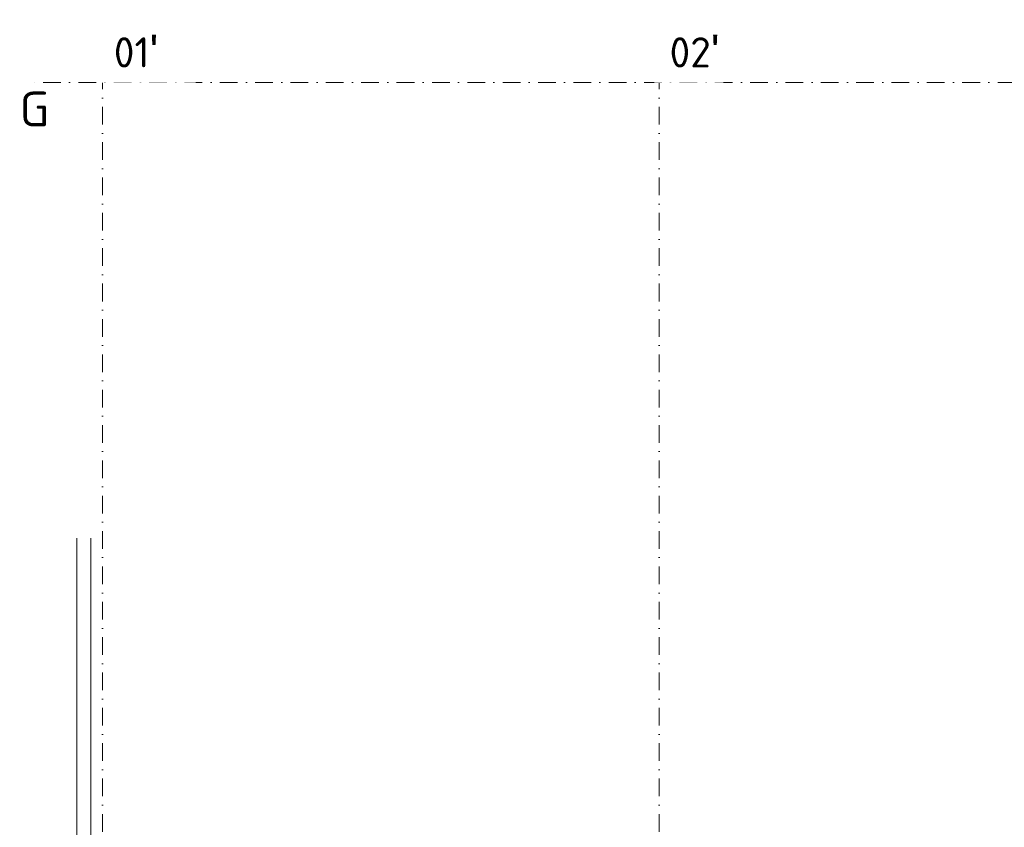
# Model space of a CAD drawing. Header units: millimetres. Extents: x -1695604 to 5289369, y -1488057 to 2187451.
# Tile 541 of 656: x 304217 to 325441, y 233247 to 250655. Entities that reach past the tile are written whole.
import ezdxf

# ---------------------------------------------------------------- set-up
doc = ezdxf.new("R2010")
doc.units = ezdxf.units.MM
doc.linetypes.add('CENTERX2', pattern=[101.6, 63.5, -12.7, 12.7, -12.7])
doc.linetypes.add('DASHDOT', pattern=[25.4, 12.7, -6.35, 0, -6.35])
for name, color, linetype, lineweight in [('A99_N_txt-popis-200', 240, 'Continuous', 5), ('A99_S_kce-pohl', 7, 'Continuous', 5), ('A99_S_osy', 1, 'CENTERX2', 5)]:
    doc.layers.add(name, color=color, linetype=linetype, lineweight=lineweight)
doc.styles.add('ad_popis 100', font='isocpeur.ttf', dxfattribs={"height": 200})

msp = doc.modelspace()

# ---------------------------------------------------------------- linework, layer by layer
at = {"layer": 'A99_S_kce-pohl', "linetype": 'Continuous', "lineweight": 9}
for points in [[(305450, 176350), (305450, 239477.5)], [(305750, 176350), (305750, 239477.5)]]:
    msp.add_lwpolyline(points, dxfattribs=at)
at = {"layer": 'A99_S_osy', "linetype": 'DASHDOT', "lineweight": 5, "ltscale": 30}
for points in [[(306000, 250300), (306000, 175600)], [(318000, 250300), (318000, 175430)], [(452950, 249300), (304375, 249300)]]:
    msp.add_lwpolyline(points, dxfattribs=at)

# ---------------------------------------------------------------- texts
at = {"layer": 'A99_N_txt-popis-200', "color": 1, "lineweight": 0, "insert": (304216.5, 249105), "char_height": 750, "attachment_point": 1, "style": 'ad_popis 100', "bg_fill": 3, "box_fill_scale": 1, "bg_fill_color": 256, "bg_fill_transparency": 0}
msp.add_mtext_dynamic_manual_height_columns('G', width=832.5, gutter_width=1000, heights=[0], dxfattribs=at)

# ---------------------------------------------------------------- next in the draw order: texts
at = {"layer": 'A99_N_txt-popis-200', "color": 1, "lineweight": 0, "char_height": 650, "attachment_point": 1, "style": 'ad_popis 100', "bg_fill": 2}
for s, width, insert in [("01{\\fArial|b0|i0|c238|p34;\\H1.08333x;'}", 1436.482, (306245, 250330)), ("02{\\fArial|b0|i0|c238|p34;\\H1.08333x;'}", 832.5, (318225, 250330))]:
    msp.add_mtext_dynamic_manual_height_columns(s, width=width, gutter_width=1000, heights=[0], dxfattribs=dict(at, insert=insert))

doc.saveas('drawing.dxf')
